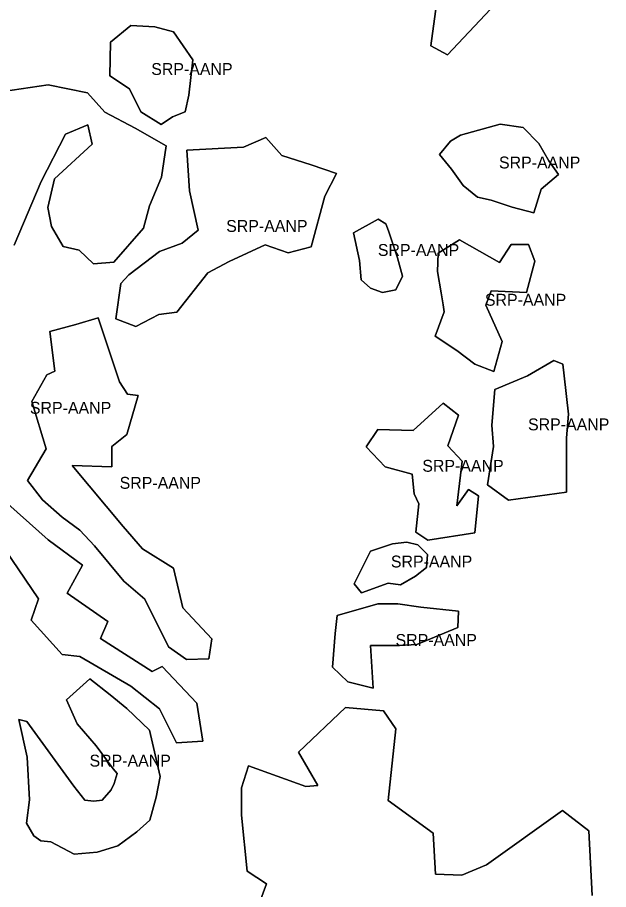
# Model space of a CAD drawing. Extents: x 598968 to 613553, y 4409678 to 4430833.
# Drawn here: x 604757 to 605353, y 4426018 to 4426897 of the extents above; entities that cross this region are included whole.
import ezdxf

# ---------------------------------------------------------------- set-up
doc = ezdxf.new("R2010")
doc.units = 0
doc.layers.add('Sòl Rústic Protegit', color=7, linetype='Continuous')
doc.layers.add('Sòl Rústic Protegit - Alt Nivell de Protecció', color=7, linetype='Continuous')

msp = doc.modelspace()

# ---------------------------------------------------------------- linework, layer by layer
at = {"layer": 'Sòl Rústic Protegit'}
for points in [[(605234.3879, 4426905.5458), (605190.9549, 4426859.558), (605174.3481, 4426868.5), (605183.6177, 4426938.0098)], [(604743.1059, 4426822.6212), (604788.5715, 4426829.2746), (604827.9379, 4426820.9578), (604845.6805, 4426801.5518), (604876.1755, 4426785.4726), (604907.2251, 4426767.73), (604902.7895, 4426736.126), (604890.5915, 4426707.2942), (604884.4925, 4426684.5614), (604854.5517, 4426650.1852), (604834.0369, 4426648.5218), (604819.6209, 4426662.3832), (604803.5417, 4426666.2644), (604791.8981, 4426686.2248), (604788.0169, 4426705.6308), (604794.6705, 4426734.4626), (604832.9279, 4426769.3934), (604828.4923, 4426788.7992), (604805.7595, 4426779.3736), (604781.3635, 4426731.6902), (604754.1951, 4426667.3732)], [(604738.1159, 4426415.0956), (604788.5715, 4426370.1846), (604822.9479, 4426344.6796), (604807.4229, 4426316.4022), (604848.4527, 4426288.125), (604841.2449, 4426270.9368), (604893.3637, 4426237.6694), (604903.3439, 4426242.6596), (604938.2747, 4426205.511), (604944.3737, 4426167.2534), (604917.7599, 4426165.59), (604900.5717, 4426199.9664), (604871.7399, 4426222.699), (604820.1755, 4426252.6398), (604802.4329, 4426254.8576), (604771.3833, 4426289.2338), (604778.5913, 4426310.8576), (604738.1159, 4426370.1846)], [(604999.4545, 4425999.0162), (605008.3753, 4426023.3076), (604988.9957, 4426036.3024), (604983.4433, 4426092.797), (604983.4433, 4426120.245), (604990.4197, 4426142.5466), (605048.3135, 4426121.5714), (605060.3623, 4426122.4984), (605040.7409, 4426156.2706), (605088.1675, 4426201.2796), (605126.4017, 4426198.0144), (605138.9821, 4426179.7158), (605131.1253, 4426107.3076), (605176.7231, 4426074.4982), (605179.0105, 4426033.3262), (605205.3149, 4426032.1826), (605230.4755, 4426042.4756), (605307.1013, 4426097.3716), (605333.4057, 4426076.7856), (605336.8367, 4426011.5966)]]:
    msp.add_lwpolyline(points, dxfattribs=at)
for points in [[(604913.7495, 4426796.9632), (604902.2525, 4426789.2984), (604881.8135, 4426802.073), (604870.3163, 4426825.067), (604850.5031, 4426838.2234), (604851.1547, 4426872.3324), (604871.5939, 4426888.9392), (604895.8653, 4426887.6616), (604914.6907, 4426882.7234), (604934.1885, 4426854.4482), (604930.3563, 4426818.6798), (604926.5239, 4426802.073)], [(605285.4859, 4426723.9872), (605278.1665, 4426700.199), (605256.2081, 4426705.6886), (605235.1647, 4426713.008), (605221.4407, 4426715.7528), (605206.8015, 4426727.647), (605194.9075, 4426744.1158), (605183.0133, 4426758.7548), (605193.9925, 4426772.4788), (605204.2249, 4426778.5016), (605244.2249, 4426789.5016), (605267.1873, 4426786.2028), (605283.0375, 4426770.0016), (605293.0375, 4426752.5018), (605302.8697, 4426738.6262)], [(605067.3671, 4426716.9694), (605053.4931, 4426665.8578), (605030.2189, 4426659.7794), (605007.1171, 4426667.9694), (604971.0547, 4426650.9694), (604949.3877, 4426639.6894), (604918.0993, 4426599.8676), (604899.8951, 4426597.5922), (604876.6797, 4426585.4694), (604856.6601, 4426593.041), (604861.7801, 4426628.8806), (604869.7443, 4426637.4138), (604900.5547, 4426660.9694), (604923.3671, 4426669.4694), (604939.6797, 4426682.4694), (604931.0335, 4426722.1244), (604928.1995, 4426763.2156), (604985.4297, 4426766.4694), (605007.9825, 4426776.2208), (605023.9113, 4426758.0166), (605053.4931, 4426748.3458), (605079.0927, 4426739.8124)], [(605139.0965, 4426622.4296), (605125.3725, 4426619.6848), (605113.4783, 4426624.2594), (605104.0701, 4426632.5732), (605102.3827, 4426652.0732), (605096.0945, 4426680.0704), (605121.2577, 4426693.5732), (605129.0077, 4426689.0732), (605131.6951, 4426682.0732), (605140.6327, 4426654.5732), (605145.5009, 4426636.1536)], [(605203.1419, 4426672.751), (605243.3989, 4426649.8776), (605255.2931, 4426668.1762), (605272.6769, 4426668.1762), (605279.0325, 4426651.3624), (605270.7825, 4426619.8624), (605235.1647, 4426621.5146), (605229.6749, 4426606.8758), (605246.1437, 4426570.2784), (605237.9093, 4426540.0854), (605218.6957, 4426547.405), (605200.3971, 4426561.129), (605178.4387, 4426575.768), (605187.5325, 4426600.3624), (605186.7201, 4426607.3624), (605184.5325, 4426619.3624), (605180.8451, 4426640.8624), (605181.7201, 4426659.3624)], [(604852.4381, 4426464.5148), (604852.4729, 4426443.9232), (604812.5719, 4426445.3742), (604864.0803, 4426383.7092), (604883.6683, 4426361.2196), (604914.8633, 4426341.6318), (604924.2945, 4426301.731), (604953.3135, 4426270.5356), (604950.4115, 4426250.2224), (604927.9219, 4426249.497), (604909.7851, 4426262.5554), (604885.8445, 4426310.4366), (604864.8059, 4426328.5734), (604835.0615, 4426364.1214), (604820.5005, 4426380.0148), (604802.4153, 4426393.1402), (604782.8275, 4426410.5516), (604767.5927, 4426430.1394), (604786.4549, 4426462.06), (604771.9455, 4426509.9412), (604787.1805, 4426536.7836), (604795.1607, 4426540.411), (604790.0823, 4426580.3118), (604816.1993, 4426587.5666), (604838.6889, 4426594.0958), (604860.4531, 4426529.5288), (604868.4333, 4426517.1958), (604879.3153, 4426515.745), (604867.7077, 4426476.5694)], [(605311.1041, 4426418.3992), (605252.5483, 4426410.1648), (605231.5049, 4426425.7186), (605237.5603, 4426464.319), (605235.8103, 4426485.819), (605238.8243, 4426521.7868), (605271.7479, 4426535.819), (605298.2479, 4426551.319), (605307.4443, 4426547.405), (605308.8103, 4426535.819), (605312.9339, 4426497.0836), (605311.1041, 4426473.2952)], [(605202.2269, 4426496.1686), (605191.2477, 4426465.0608), (605205.8867, 4426449.507), (605200.3971, 4426404.6752), (605212.2911, 4426421.144), (605222.3555, 4426414.7394), (605218.6957, 4426377.2272), (605171.1191, 4426369.9078), (605159.2249, 4426378.1422), (605161.9697, 4426406.505), (605157.3951, 4426416.5694), (605155.5653, 4426436.698), (605128.1173, 4426444.0174), (605108.9035, 4426464.146), (605120.7977, 4426481.5296), (605156.4801, 4426480.6148), (605186.6731, 4426508.0628)], [(605158.6489, 4426333.5534), (605143.6711, 4426325.076), (605131.2739, 4426326.5534), (605104.3289, 4426316.8416), (605097.0095, 4426325.9908), (605113.4783, 4426358.9284), (605135.4367, 4426366.248), (605150.0757, 4426368.0778), (605161.0549, 4426365.333), (605165.6295, 4426360.7584), (605170.8989, 4426355.5534), (605169.8989, 4426342.5534)], [(605113.4783, 4426263.7754), (605116.2231, 4426220.7734), (605090.6049, 4426227.178), (605075.0511, 4426241.8168), (605077.8831, 4426275.8728), (605079.6257, 4426293.9682), (605120.7977, 4426305.8622), (605140.9263, 4426305.8622), (605164.1955, 4426302.3728), (605202.2269, 4426298.5428), (605201.3121, 4426282.074), (605160.1401, 4426264.6902), (605142.7561, 4426263.7754)], [(604897.2633, 4426110.735), (604890.7633, 4426087.735), (604877.6383, 4426075.735), (604858.7633, 4426061.735), (604837.8259, 4426055.235), (604814.7821, 4426053.2942), (604791.1221, 4426065.8792), (604781.0541, 4426066.886), (604774.0065, 4426071.92), (604766.4555, 4426084.505), (604769.5133, 4426108.235), (604767.2633, 4426151.235), (604758.9045, 4426189.2124), (604766.9589, 4426187.1988), (604814.2787, 4426121.7568), (604825.3535, 4426107.6614), (604834.4147, 4426106.6546), (604843.0133, 4426107.735), (604851.7633, 4426118.235), (604854.8259, 4426124.735), (604858.0133, 4426134.735), (604853.8259, 4426139.235), (604836.7009, 4426162.735), (604817.8025, 4426184.6818), (604806.7277, 4426208.845), (604830.3875, 4426229.988), (604851.0269, 4426213.8792), (604867.7633, 4426200.235), (604890.6383, 4426178.235), (604901.2633, 4426131.735)]]:
    msp.add_lwpolyline(points, close=True, dxfattribs=at)
at = {"layer": 'Sòl Rústic Protegit - Alt Nivell de Protecció'}
for points in [[(605183.6177, 4426938.0098), (605174.3481, 4426868.5), (605190.9549, 4426859.558), (605234.3879, 4426905.5458)], [(604754.1951, 4426667.3732), (604781.3635, 4426731.6902), (604805.7595, 4426779.3736), (604828.4923, 4426788.7992), (604832.9279, 4426769.3934), (604794.6705, 4426734.4626), (604788.0169, 4426705.6308), (604791.8981, 4426686.2248), (604803.5417, 4426666.2644), (604819.6209, 4426662.3832), (604834.0369, 4426648.5218), (604854.5517, 4426650.1852), (604884.4925, 4426684.5614), (604890.5915, 4426707.2942), (604902.7895, 4426736.126), (604907.2251, 4426767.73), (604876.1755, 4426785.4726), (604845.6805, 4426801.5518), (604827.9379, 4426820.9578), (604788.5715, 4426829.2746), (604743.1059, 4426822.6212)], [(604738.1159, 4426370.1846), (604778.5913, 4426310.8576), (604771.3833, 4426289.2338), (604802.4329, 4426254.8576), (604820.1755, 4426252.6398), (604871.7399, 4426222.699), (604900.5717, 4426199.9664), (604917.7599, 4426165.59), (604944.3737, 4426167.2534), (604938.2747, 4426205.511), (604903.3439, 4426242.6596), (604893.3637, 4426237.6694), (604841.2449, 4426270.9368), (604848.4527, 4426288.125), (604807.4229, 4426316.4022), (604822.9479, 4426344.6796), (604788.5715, 4426370.1846), (604738.1159, 4426415.0956)], [(605336.8367, 4426011.5966), (605333.4057, 4426076.7856), (605307.1013, 4426097.3716), (605230.4755, 4426042.4756), (605205.3149, 4426032.1826), (605179.0105, 4426033.3262), (605176.7231, 4426074.4982), (605131.1253, 4426107.3076), (605138.9821, 4426179.7158), (605126.4017, 4426198.0144), (605088.1675, 4426201.2796), (605040.7409, 4426156.2706), (605060.3623, 4426122.4984), (605048.3135, 4426121.5714), (604990.4197, 4426142.5466), (604983.4433, 4426120.245), (604983.4433, 4426092.797), (604988.9957, 4426036.3024), (605008.3753, 4426023.3076), (604999.4545, 4425999.0162)]]:
    msp.add_lwpolyline(points, dxfattribs=at)
for points in [[(604913.7495, 4426796.9632), (604926.5239, 4426802.073), (604930.3563, 4426818.6798), (604934.1885, 4426854.4482), (604914.6907, 4426882.7234), (604895.8653, 4426887.6616), (604871.5939, 4426888.9392), (604851.1547, 4426872.3324), (604850.5031, 4426838.2234), (604870.3163, 4426825.067), (604881.8135, 4426802.073), (604902.2525, 4426789.2984)], [(605285.4859, 4426723.9872), (605302.8697, 4426738.6262), (605293.0375, 4426752.5018), (605283.0375, 4426770.0016), (605267.1873, 4426786.2028), (605244.2249, 4426789.5016), (605204.2249, 4426778.5016), (605193.9925, 4426772.4788), (605183.0133, 4426758.7548), (605194.9075, 4426744.1158), (605206.8015, 4426727.647), (605221.4407, 4426715.7528), (605235.1647, 4426713.008), (605256.2081, 4426705.6886), (605278.1665, 4426700.199)], [(605067.3671, 4426716.9694), (605079.0927, 4426739.8124), (605053.4931, 4426748.3458), (605023.9113, 4426758.0166), (605007.9825, 4426776.2208), (604985.4297, 4426766.4694), (604928.1995, 4426763.2156), (604931.0335, 4426722.1244), (604939.6797, 4426682.4694), (604923.3671, 4426669.4694), (604900.5547, 4426660.9694), (604869.7443, 4426637.4138), (604861.7801, 4426628.8806), (604856.6601, 4426593.041), (604876.6797, 4426585.4694), (604899.8951, 4426597.5922), (604918.0993, 4426599.8676), (604949.3877, 4426639.6894), (604971.0547, 4426650.9694), (605007.1171, 4426667.9694), (605030.2189, 4426659.7794), (605053.4931, 4426665.8578)], [(605139.0965, 4426622.4296), (605145.5009, 4426636.1536), (605140.6327, 4426654.5732), (605131.6951, 4426682.0732), (605129.0077, 4426689.0732), (605121.2577, 4426693.5732), (605096.0945, 4426680.0704), (605102.3827, 4426652.0732), (605104.0701, 4426632.5732), (605113.4783, 4426624.2594), (605125.3725, 4426619.6848)], [(605203.1419, 4426672.751), (605181.7201, 4426659.3624), (605180.8451, 4426640.8624), (605184.5325, 4426619.3624), (605186.7201, 4426607.3624), (605187.5325, 4426600.3624), (605178.4387, 4426575.768), (605200.3971, 4426561.129), (605218.6957, 4426547.405), (605237.9093, 4426540.0854), (605246.1437, 4426570.2784), (605229.6749, 4426606.8758), (605235.1647, 4426621.5146), (605270.7825, 4426619.8624), (605279.0325, 4426651.3624), (605272.6769, 4426668.1762), (605255.2931, 4426668.1762), (605243.3989, 4426649.8776)], [(604852.4381, 4426464.5148), (604867.7077, 4426476.5694), (604879.3153, 4426515.745), (604868.4333, 4426517.1958), (604860.4531, 4426529.5288), (604838.6889, 4426594.0958), (604816.1993, 4426587.5666), (604790.0823, 4426580.3118), (604795.1607, 4426540.411), (604787.1805, 4426536.7836), (604771.9455, 4426509.9412), (604786.4549, 4426462.06), (604767.5927, 4426430.1394), (604782.8275, 4426410.5516), (604802.4153, 4426393.1402), (604820.5005, 4426380.0148), (604835.0615, 4426364.1214), (604864.8059, 4426328.5734), (604885.8445, 4426310.4366), (604909.7851, 4426262.5554), (604927.9219, 4426249.497), (604950.4115, 4426250.2224), (604953.3135, 4426270.5356), (604924.2945, 4426301.731), (604914.8633, 4426341.6318), (604883.6683, 4426361.2196), (604864.0803, 4426383.7092), (604812.5719, 4426445.3742), (604852.4729, 4426443.9232)], [(605311.1041, 4426418.3992), (605311.1041, 4426473.2952), (605312.9339, 4426497.0836), (605308.8103, 4426535.819), (605307.4443, 4426547.405), (605298.2479, 4426551.319), (605271.7479, 4426535.819), (605238.8243, 4426521.7868), (605235.8103, 4426485.819), (605237.5603, 4426464.319), (605231.5049, 4426425.7186), (605252.5483, 4426410.1648)], [(605202.2269, 4426496.1686), (605186.6731, 4426508.0628), (605156.4801, 4426480.6148), (605120.7977, 4426481.5296), (605108.9035, 4426464.146), (605128.1173, 4426444.0174), (605155.5653, 4426436.698), (605157.3951, 4426416.5694), (605161.9697, 4426406.505), (605159.2249, 4426378.1422), (605171.1191, 4426369.9078), (605218.6957, 4426377.2272), (605222.3555, 4426414.7394), (605212.2911, 4426421.144), (605200.3971, 4426404.6752), (605205.8867, 4426449.507), (605191.2477, 4426465.0608)], [(605158.6489, 4426333.5534), (605169.8989, 4426342.5534), (605170.8989, 4426355.5534), (605165.6295, 4426360.7584), (605161.0549, 4426365.333), (605150.0757, 4426368.0778), (605135.4367, 4426366.248), (605113.4783, 4426358.9284), (605097.0095, 4426325.9908), (605104.3289, 4426316.8416), (605131.2739, 4426326.5534), (605143.6711, 4426325.076)], [(605113.4783, 4426263.7754), (605142.7561, 4426263.7754), (605160.1401, 4426264.6902), (605201.3121, 4426282.074), (605202.2269, 4426298.5428), (605164.1955, 4426302.3728), (605140.9263, 4426305.8622), (605120.7977, 4426305.8622), (605079.6257, 4426293.9682), (605077.8831, 4426275.8728), (605075.0511, 4426241.8168), (605090.6049, 4426227.178), (605116.2231, 4426220.7734)], [(604897.2633, 4426110.735), (604901.2633, 4426131.735), (604890.6383, 4426178.235), (604867.7633, 4426200.235), (604851.0269, 4426213.8792), (604830.3875, 4426229.988), (604806.7277, 4426208.845), (604817.8025, 4426184.6818), (604836.7009, 4426162.735), (604853.8259, 4426139.235), (604858.0133, 4426134.735), (604854.8259, 4426124.735), (604851.7633, 4426118.235), (604843.0133, 4426107.735), (604834.4147, 4426106.6546), (604825.3535, 4426107.6614), (604814.2787, 4426121.7568), (604766.9589, 4426187.1988), (604758.9045, 4426189.2124), (604767.2633, 4426151.235), (604769.5133, 4426108.235), (604766.4555, 4426084.505), (604774.0065, 4426071.92), (604781.0541, 4426066.886), (604791.1221, 4426065.8792), (604814.7821, 4426053.2942), (604837.8259, 4426055.235), (604858.7633, 4426061.735), (604877.6383, 4426075.735), (604890.7633, 4426087.735)]]:
    msp.add_lwpolyline(points, close=True, dxfattribs=at)

# ---------------------------------------------------------------- texts
for p in [(604892.3458, 4426839.1188), (605242.9415, 4426744.8503), (604967.8764, 4426680.8451), (605120.7977, 4426656.629), (605228.7356, 4426606.4182), (604769.9971, 4426497.4323), (605272.2194, 4426480.7419), (605165.6295, 4426438.9853), (604860.4531, 4426421.7964), (605133.9542, 4426342.4597), (605138.639, 4426263.3178), (604830.0839, 4426141.6411)]:
    msp.add_text('SRP-AANP', height=12, dxfattribs=at).set_placement(p)

doc.saveas('drawing.dxf')
